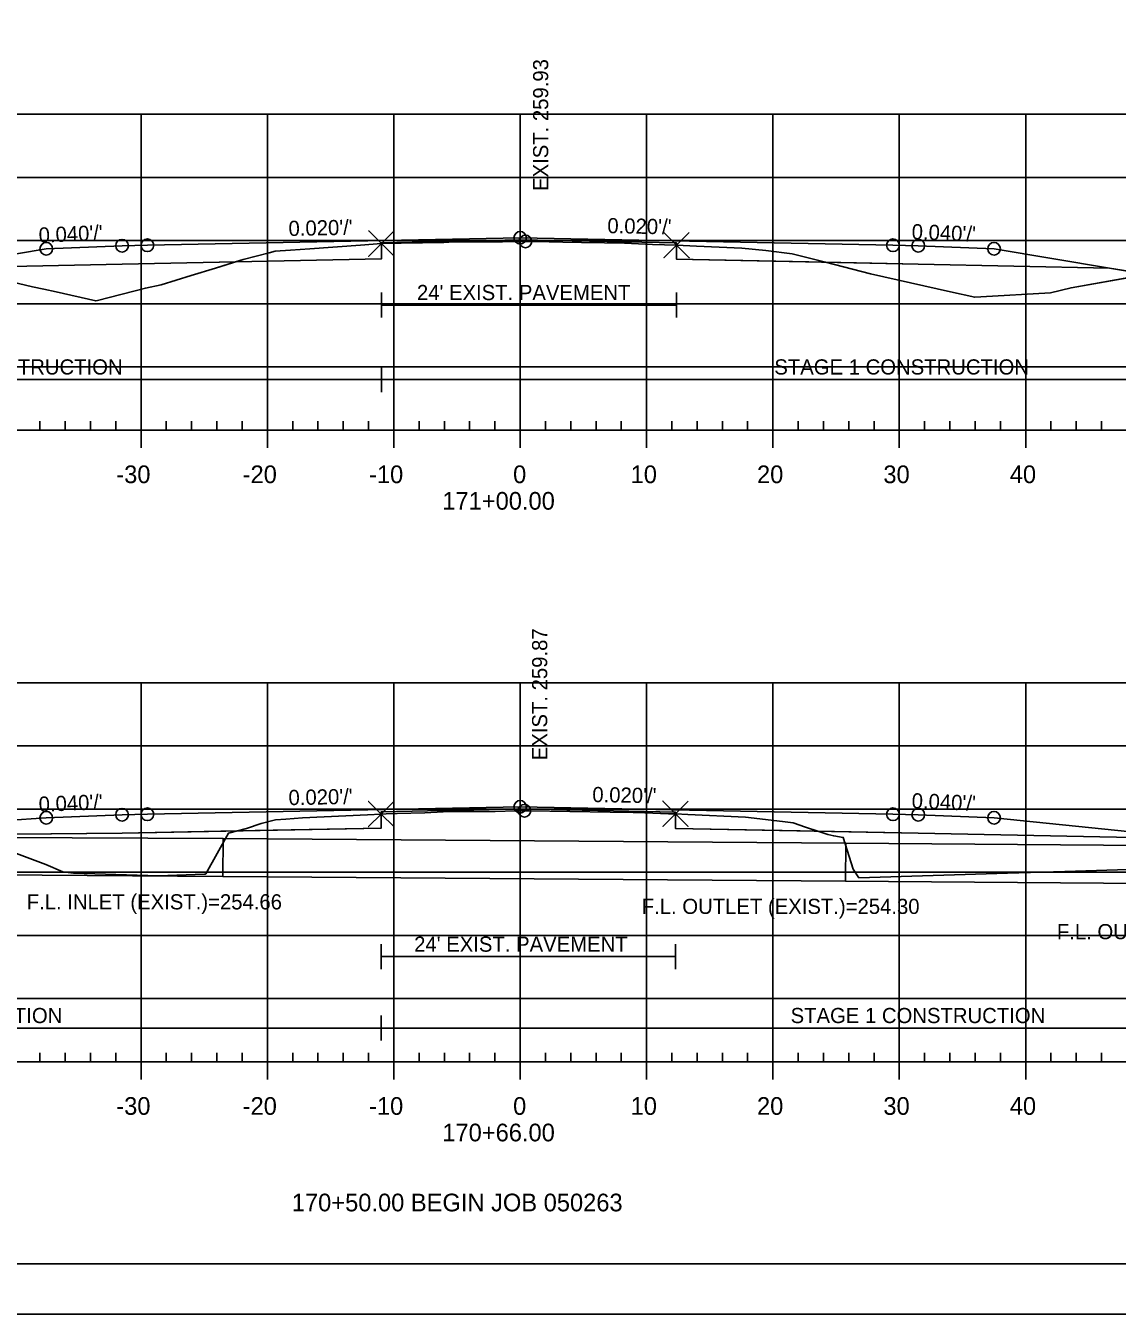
# Model space of a CAD drawing. Extents: x 1365647 to 1367999, y 387113 to 400173.
# Drawn here: x 1365855 to 1365941.3, y 387159.4 to 387261.4 of the extents above; entities that cross this region are included whole.
import ezdxf

# ---------------------------------------------------------------- set-up
doc = ezdxf.new("R2010")
doc.units = 0
for name, color, linetype in [('R_Alt Surface', 7, 'Continuous'), ('R_Axis', 7, 'Continuous'), ('R_Axis Annot', 7, 'Continuous'), ('R_Border', 7, 'Continuous'), ('R_Border Notes', 7, 'Continuous'), ('R_Contours', 7, 'Continuous'), ('R_Exist Surface', 7, 'Continuous'), ('R_Fin Surface', 7, 'Continuous'), ('R_Fin Surface Annot', 7, 'Continuous'), ('R_Grid', 7, 'Continuous'), ('R_No Plot', 7, 'Continuous'), ('R_Water', 7, 'Continuous'), ('R_Xsect Elev', 7, 'Continuous')]:
    doc.layers.add(name, color=color, linetype=linetype)

msp = doc.modelspace()

# ---------------------------------------------------------------- linework, layer by layer
at = {"layer": 'R_Alt Surface'}
for points in [[(1365847.47, 387242.21), (1365862.59, 387242.52), (1365883.11, 387242.93), (1365883.11, 387244.21), (1365894.09, 387244.43), (1365906.47, 387244.19), (1365906.47, 387242.9), (1365925.59, 387242.52), (1365940.72, 387242.21)], [(1365834.59, 387197.22), (1365862.59, 387197.47), (1365883.1, 387197.88), (1365883.1, 387199.17), (1365894.09, 387199.39), (1365906.38, 387199.14), (1365906.38, 387197.85), (1365925.59, 387197.47), (1365947.82, 387197.02)]]:
    msp.add_lwpolyline(points, dxfattribs=at)
at = {"layer": 'R_Axis'}
for p, q in [((1365856.09, 387229.38), (1365856.09, 387230.08)), ((1365858.09, 387229.38), (1365858.09, 387230.08)), ((1365860.09, 387229.38), (1365860.09, 387230.08)), ((1365862.09, 387229.38), (1365862.09, 387230.08)), ((1365866.09, 387229.38), (1365866.09, 387230.08)), ((1365868.09, 387229.38), (1365868.09, 387230.08)), ((1365870.09, 387229.38), (1365870.09, 387230.08)), ((1365872.09, 387229.38), (1365872.09, 387230.08)), ((1365876.09, 387229.38), (1365876.09, 387230.08)), ((1365878.09, 387229.38), (1365878.09, 387230.08)), ((1365880.09, 387229.38), (1365880.09, 387230.08)), ((1365882.09, 387229.38), (1365882.09, 387230.08)), ((1365886.09, 387229.38), (1365886.09, 387230.08)), ((1365888.09, 387229.38), (1365888.09, 387230.08)), ((1365890.09, 387229.38), (1365890.09, 387230.08)), ((1365892.09, 387229.38), (1365892.09, 387230.08)), ((1365896.09, 387229.38), (1365896.09, 387230.08)), ((1365898.09, 387229.38), (1365898.09, 387230.08)), ((1365900.09, 387229.38), (1365900.09, 387230.08)), ((1365902.09, 387229.38), (1365902.09, 387230.08)), ((1365906.09, 387229.38), (1365906.09, 387230.08)), ((1365908.09, 387229.38), (1365908.09, 387230.08)), ((1365910.09, 387229.38), (1365910.09, 387230.08)), ((1365912.09, 387229.38), (1365912.09, 387230.08)), ((1365916.09, 387229.38), (1365916.09, 387230.08)), ((1365918.09, 387229.38), (1365918.09, 387230.08)), ((1365920.09, 387229.38), (1365920.09, 387230.08)), ((1365922.09, 387229.38), (1365922.09, 387230.08)), ((1365926.09, 387229.38), (1365926.09, 387230.08)), ((1365928.09, 387229.38), (1365928.09, 387230.08)), ((1365930.09, 387229.38), (1365930.09, 387230.08)), ((1365932.09, 387229.38), (1365932.09, 387230.08)), ((1365936.09, 387229.38), (1365936.09, 387230.08)), ((1365938.09, 387229.38), (1365938.09, 387230.08)), ((1365940.09, 387229.38), (1365940.09, 387230.08)), ((1365749.09, 387229.38), (1366039.09, 387229.38)), ((1365864.09, 387227.98), (1365864.09, 387229.38)), ((1365874.09, 387227.98), (1365874.09, 387229.38)), ((1365884.09, 387227.98), (1365884.09, 387229.38)), ((1365894.09, 387227.98), (1365894.09, 387229.38)), ((1365904.09, 387227.98), (1365904.09, 387229.38)), ((1365914.09, 387227.98), (1365914.09, 387229.38)), ((1365924.09, 387227.98), (1365924.09, 387229.38)), ((1365934.09, 387227.98), (1365934.09, 387229.38)), ((1365856.09, 387179.38), (1365856.09, 387180.08)), ((1365858.09, 387179.38), (1365858.09, 387180.08)), ((1365860.09, 387179.38), (1365860.09, 387180.08)), ((1365862.09, 387179.38), (1365862.09, 387180.08)), ((1365866.09, 387179.38), (1365866.09, 387180.08)), ((1365868.09, 387179.38), (1365868.09, 387180.08)), ((1365870.09, 387179.38), (1365870.09, 387180.08)), ((1365872.09, 387179.38), (1365872.09, 387180.08)), ((1365876.09, 387179.38), (1365876.09, 387180.08)), ((1365878.09, 387179.38), (1365878.09, 387180.08)), ((1365880.09, 387179.38), (1365880.09, 387180.08)), ((1365882.09, 387179.38), (1365882.09, 387180.08)), ((1365886.09, 387179.38), (1365886.09, 387180.08)), ((1365888.09, 387179.38), (1365888.09, 387180.08)), ((1365890.09, 387179.38), (1365890.09, 387180.08)), ((1365892.09, 387179.38), (1365892.09, 387180.08)), ((1365896.09, 387179.38), (1365896.09, 387180.08)), ((1365898.09, 387179.38), (1365898.09, 387180.08)), ((1365900.09, 387179.38), (1365900.09, 387180.08)), ((1365902.09, 387179.38), (1365902.09, 387180.08)), ((1365906.09, 387179.38), (1365906.09, 387180.08)), ((1365908.09, 387179.38), (1365908.09, 387180.08)), ((1365910.09, 387179.38), (1365910.09, 387180.08)), ((1365912.09, 387179.38), (1365912.09, 387180.08)), ((1365916.09, 387179.38), (1365916.09, 387180.08)), ((1365918.09, 387179.38), (1365918.09, 387180.08)), ((1365920.09, 387179.38), (1365920.09, 387180.08)), ((1365922.09, 387179.38), (1365922.09, 387180.08)), ((1365926.09, 387179.38), (1365926.09, 387180.08)), ((1365928.09, 387179.38), (1365928.09, 387180.08)), ((1365930.09, 387179.38), (1365930.09, 387180.08)), ((1365932.09, 387179.38), (1365932.09, 387180.08)), ((1365936.09, 387179.38), (1365936.09, 387180.08)), ((1365938.09, 387179.38), (1365938.09, 387180.08)), ((1365940.09, 387179.38), (1365940.09, 387180.08)), ((1365749.09, 387179.38), (1366039.09, 387179.38)), ((1365864.09, 387177.98), (1365864.09, 387179.38)), ((1365874.09, 387177.98), (1365874.09, 387179.38)), ((1365884.09, 387177.98), (1365884.09, 387179.38)), ((1365894.09, 387177.98), (1365894.09, 387179.38)), ((1365904.09, 387177.98), (1365904.09, 387179.38)), ((1365914.09, 387177.98), (1365914.09, 387179.38)), ((1365924.09, 387177.98), (1365924.09, 387179.38)), ((1365934.09, 387177.98), (1365934.09, 387179.38))]:
    msp.add_line(p, q, dxfattribs=at)
at = {"layer": 'R_Border'}
msp.add_line((1366052.27, 387163.38), (1365736.09, 387163.38), dxfattribs=at)
at = {"layer": 'R_Contours'}
for p, q in [((1365906.47, 387244.02), (1365906.47, 387242.9)), ((1365906.47, 387242.9), (1365918.26, 387242.66)), ((1365906.38, 387199.01), (1365906.38, 387197.85)), ((1365906.38, 387197.85), (1365917.65, 387197.63))]:
    msp.add_line(p, q, dxfattribs=at)
for points in [[(1365871.57, 387242.7), (1365872.17, 387242.88), (1365874.22, 387243.42), (1365874.71, 387243.55), (1365875.91, 387243.62), (1365877.45, 387243.73), (1365881.46, 387244.01), (1365883.11, 387244.14), (1365883.11, 387242.93)], [(1365883.11, 387244.14), (1365884.68, 387244.17), (1365888.05, 387244.24), (1365888.87, 387244.27), (1365891.08, 387244.28), (1365892.7, 387244.28), (1365893.89, 387244.31), (1365894.51, 387244.31), (1365894.73, 387244.32), (1365895.3, 387244.32), (1365897.46, 387244.26), (1365898.94, 387244.23), (1365900.77, 387244.19), (1365902.34, 387244.17), (1365904.57, 387244.08), (1365906.47, 387244.02), (1365906.47, 387244.19), (1365894.09, 387244.43), (1365883.11, 387244.21)], [(1365906.47, 387244.02), (1365908.04, 387243.95), (1365911.64, 387243.78), (1365913.54, 387243.6), (1365915.6, 387243.34), (1365917.71, 387242.8), (1365918.26, 387242.66), (1365906.47, 387242.9)], [(1365845.69, 387241.92), (1365849.53, 387241.68), (1365852.14, 387241.5), (1365855.49, 387240.73), (1365856.39, 387240.54), (1365857.36, 387240.33), (1365860.51, 387239.61), (1365860.65, 387239.65), (1365864.44, 387240.62), (1365865.68, 387240.87), (1365868.06, 387241.61), (1365869.98, 387242.21), (1365871.57, 387242.7), (1365862.59, 387242.52), (1365847.47, 387242.21)], [(1365918.26, 387242.66), (1365921.8, 387241.75), (1365928.13, 387240.33), (1365930.06, 387239.89), (1365930.55, 387239.93), (1365936.05, 387240.24), (1365937.69, 387240.65), (1365943.74, 387241.71), (1365940.72, 387242.21), (1365925.59, 387242.52)], [(1365883.1, 387198.99), (1365883.49, 387199.01), (1365884.35, 387199.03), (1365886.54, 387199.09), (1365887.99, 387199.15), (1365888.75, 387199.18), (1365891.08, 387199.19), (1365892.12, 387199.19), (1365893.72, 387199.25), (1365894.15, 387199.25), (1365894.43, 387199.25), (1365894.82, 387199.25), (1365901.21, 387199.14), (1365903.02, 387199.11), (1365903.96, 387199.09), (1365905.84, 387199.01), (1365906.23, 387199.01), (1365906.38, 387199.01), (1365906.38, 387199.14), (1365894.09, 387199.39), (1365883.1, 387199.17)], [(1365871.69, 387197.65), (1365872.43, 387197.84), (1365873.6, 387198.25), (1365874.74, 387198.52), (1365875.55, 387198.57), (1365876.86, 387198.68), (1365882.01, 387198.92), (1365883.1, 387198.99), (1365883.1, 387197.88)], [(1365906.38, 387199.01), (1365907.35, 387198.96), (1365911.92, 387198.73), (1365914.86, 387198.4), (1365915.7, 387198.3), (1365916.67, 387197.96), (1365917.65, 387197.63), (1365906.38, 387197.85)], [(1365845.65, 387197.32), (1365850.63, 387196.65), (1365852.97, 387196.35), (1365853.82, 387196.02), (1365856.56, 387194.99), (1365857.9, 387194.41), (1365858.75, 387194.3), (1365865.47, 387194.09), (1365869.11, 387194.22), (1365869.17, 387194.23), (1365869.21, 387194.26), (1365871, 387197.48), (1365871.69, 387197.65), (1365862.59, 387197.47)], [(1365917.65, 387197.63), (1365918.43, 387197.36), (1365918.9, 387197.26), (1365919.65, 387197.14), (1365920.43, 387194.63), (1365920.89, 387193.95), (1365932.66, 387194.31), (1365937.2, 387194.43), (1365943.03, 387194.63), (1365952.7, 387195.43), (1365956.7, 387195.4), (1365953.59, 387196.43), (1365947.82, 387197.02), (1365925.59, 387197.47)]]:
    msp.add_lwpolyline(points, close=True, dxfattribs=at)
for points in [[(1365918.26, 387242.66), (1365917.71, 387242.8), (1365915.6, 387243.34), (1365913.54, 387243.6), (1365911.64, 387243.78), (1365908.04, 387243.95), (1365906.47, 387244.02)], [(1365917.65, 387197.63), (1365916.67, 387197.96), (1365915.7, 387198.3), (1365914.86, 387198.4), (1365911.92, 387198.73), (1365907.35, 387198.96), (1365906.38, 387199.01)]]:
    msp.add_lwpolyline(points, dxfattribs=at)
at = {"layer": 'R_Exist Surface'}
for points in [[(1365852.14, 387241.5), (1365855.49, 387240.73), (1365856.39, 387240.54), (1365857.36, 387240.33), (1365860.51, 387239.61), (1365860.65, 387239.65), (1365864.44, 387240.62), (1365865.68, 387240.87), (1365868.06, 387241.61), (1365869.98, 387242.21), (1365872.17, 387242.88), (1365874.22, 387243.42), (1365874.71, 387243.55), (1365875.91, 387243.62), (1365877.45, 387243.73), (1365881.46, 387244.01), (1365883.11, 387244.14), (1365884.68, 387244.17), (1365888.05, 387244.24), (1365888.87, 387244.27), (1365891.08, 387244.28), (1365892.7, 387244.28), (1365893.89, 387244.31), (1365894.51, 387244.31), (1365894.73, 387244.32), (1365895.3, 387244.32), (1365897.46, 387244.26), (1365898.94, 387244.23), (1365900.77, 387244.19), (1365902.34, 387244.17), (1365904.57, 387244.08), (1365906.47, 387244.02), (1365908.04, 387243.95), (1365911.64, 387243.78), (1365913.54, 387243.6), (1365915.6, 387243.34), (1365917.71, 387242.8), (1365921.8, 387241.75), (1365928.13, 387240.33), (1365930.06, 387239.89), (1365930.55, 387239.93), (1365936.05, 387240.24), (1365937.69, 387240.65), (1365948.16, 387242.49)], [(1365853.82, 387196.02), (1365856.56, 387194.99), (1365857.9, 387194.41), (1365858.75, 387194.3), (1365865.47, 387194.09), (1365869.11, 387194.22), (1365869.17, 387194.23), (1365869.21, 387194.26), (1365871, 387197.48), (1365872.43, 387197.84), (1365873.6, 387198.25), (1365874.74, 387198.52), (1365875.55, 387198.57), (1365876.86, 387198.68), (1365882.01, 387198.92), (1365883.1, 387198.99), (1365883.49, 387199.01), (1365884.35, 387199.03), (1365886.54, 387199.09), (1365887.99, 387199.15), (1365888.75, 387199.18), (1365891.08, 387199.19), (1365892.12, 387199.19), (1365893.72, 387199.25), (1365894.15, 387199.25), (1365894.43, 387199.25), (1365894.82, 387199.25), (1365901.21, 387199.14), (1365903.02, 387199.11), (1365903.96, 387199.09), (1365905.84, 387199.01), (1365906.23, 387199.01), (1365906.38, 387199.01), (1365907.35, 387198.96), (1365911.92, 387198.73), (1365914.86, 387198.4), (1365915.7, 387198.3), (1365916.67, 387197.96), (1365918.43, 387197.36), (1365918.9, 387197.26), (1365919.65, 387197.14), (1365920.43, 387194.63), (1365920.89, 387193.95), (1365932.66, 387194.31), (1365937.2, 387194.43), (1365943.03, 387194.63)]]:
    msp.add_lwpolyline(points, dxfattribs=at)
at = {"layer": 'R_Fin Surface'}
for points in [[(1365823.26, 387242.8), (1365833.02, 387239.54), (1365834.59, 387240.07), (1365847.47, 387242.21), (1365856.59, 387243.73), (1365862.59, 387243.97), (1365864.59, 387244.01), (1365894.09, 387244.6), (1365923.59, 387244.01), (1365925.59, 387243.97), (1365931.59, 387243.73), (1365940.72, 387242.21), (1365953.59, 387240.07), (1365957.22, 387238.86), (1365966.63, 387242)], [(1365856.59, 387243.73), (1365862.59, 387243.97), (1365864.59, 387244.01), (1365894.09, 387244.6), (1365923.59, 387244.01), (1365925.59, 387243.97), (1365931.59, 387243.73)], [(1365815.46, 387197.88), (1365826.02, 387194.36), (1365830.31, 387195.79), (1365834.59, 387197.22), (1365856.59, 387198.69), (1365862.59, 387198.93), (1365864.59, 387198.97), (1365894.09, 387199.56), (1365923.59, 387198.97), (1365925.59, 387198.93), (1365931.59, 387198.69), (1365947.82, 387197.02), (1365953.59, 387196.43), (1365962.79, 387193.36), (1365969.74, 387195.68)], [(1365856.59, 387198.69), (1365862.59, 387198.93), (1365864.59, 387198.97), (1365894.09, 387199.56), (1365923.59, 387198.97), (1365925.59, 387198.93), (1365931.59, 387198.69)]]:
    msp.add_lwpolyline(points, dxfattribs=at)
at = {"layer": 'R_Grid'}
for p, q in [((1365749.09, 387254.38), (1366039.09, 387254.38)), ((1365864.09, 387229.38), (1365864.09, 387254.38)), ((1365874.09, 387229.38), (1365874.09, 387254.38)), ((1365884.09, 387229.38), (1365884.09, 387254.38)), ((1365894.09, 387229.38), (1365894.09, 387254.38)), ((1365904.09, 387229.38), (1365904.09, 387254.38)), ((1365914.09, 387229.38), (1365914.09, 387254.38)), ((1365924.09, 387229.38), (1365924.09, 387254.38)), ((1365934.09, 387229.38), (1365934.09, 387254.38)), ((1365749.09, 387249.38), (1366039.09, 387249.38)), ((1365749.09, 387244.38), (1366039.09, 387244.38)), ((1365749.09, 387239.38), (1366039.09, 387239.38)), ((1365749.09, 387234.38), (1366039.09, 387234.38)), ((1365749.09, 387229.38), (1366039.09, 387229.38)), ((1365749.09, 387209.38), (1366039.09, 387209.38)), ((1365864.09, 387179.38), (1365864.09, 387209.38)), ((1365874.09, 387179.38), (1365874.09, 387209.38)), ((1365884.09, 387179.38), (1365884.09, 387209.38)), ((1365894.09, 387179.38), (1365894.09, 387209.38)), ((1365904.09, 387179.38), (1365904.09, 387209.38)), ((1365914.09, 387179.38), (1365914.09, 387209.38)), ((1365924.09, 387179.38), (1365924.09, 387209.38)), ((1365934.09, 387179.38), (1365934.09, 387209.38)), ((1365749.09, 387204.38), (1366039.09, 387204.38)), ((1365749.09, 387199.38), (1366039.09, 387199.38)), ((1365749.09, 387194.38), (1366039.09, 387194.38)), ((1365749.09, 387189.38), (1366039.09, 387189.38)), ((1365749.09, 387184.38), (1366039.09, 387184.38)), ((1365749.09, 387179.38), (1366039.09, 387179.38))]:
    msp.add_line(p, q, dxfattribs=at)
at = {"layer": 'R_No Plot'}
msp.add_line((1365723.69, 387159.4), (1366057.03, 387159.4), dxfattribs=at)
msp.add_lwpolyline([(1365723.69, 387372.73), (1366057.03, 387372.73), (1366057.03, 387159.4), (1365723.69, 387159.4)], close=True, dxfattribs=at)
for points in [[(1365883.11, 387244.14), (1365882.11, 387245.14), (1365883.11, 387244.14), (1365882.11, 387243.14), (1365883.11, 387244.14), (1365884.11, 387243.14), (1365883.11, 387244.14), (1365884.11, 387245.14)], [(1365906.47, 387244.02), (1365905.47, 387245.02), (1365906.47, 387244.02), (1365905.47, 387243.02), (1365906.47, 387244.02), (1365907.47, 387243.02), (1365906.47, 387244.02), (1365907.47, 387245.02)], [(1365883.1, 387198.99), (1365882.1, 387199.99), (1365883.1, 387198.99), (1365882.1, 387197.99), (1365883.1, 387198.99), (1365884.1, 387197.99), (1365883.1, 387198.99), (1365884.1, 387199.99)], [(1365906.38, 387199.01), (1365905.38, 387200.01), (1365906.38, 387199.01), (1365905.38, 387198.01), (1365906.38, 387199.01), (1365907.38, 387198.01), (1365906.38, 387199.01), (1365907.38, 387200.01)]]:
    msp.add_lwpolyline(points, dxfattribs=at)
for centre in [(1365894.09, 387244.6), (1365894.09, 387244.6), (1365894.09, 387244.6), (1365894.09, 387244.6), (1365894.09, 387244.6), (1365856.59, 387243.73), (1365856.59, 387243.73), (1365856.59, 387243.73), (1365856.59, 387243.73), (1365856.59, 387243.73), (1365862.59, 387243.97), (1365862.59, 387243.97), (1365862.59, 387243.97), (1365862.59, 387243.97), (1365862.59, 387243.97), (1365864.59, 387244.01), (1365864.59, 387244.01), (1365864.59, 387244.01), (1365864.59, 387244.01), (1365864.59, 387244.01), (1365894.51, 387244.31), (1365923.59, 387244.01), (1365923.59, 387244.01), (1365923.59, 387244.01), (1365923.59, 387244.01), (1365923.59, 387244.01), (1365925.59, 387243.97), (1365925.59, 387243.97), (1365925.59, 387243.97), (1365925.59, 387243.97), (1365925.59, 387243.97), (1365931.59, 387243.73), (1365931.59, 387243.73), (1365931.59, 387243.73), (1365931.59, 387243.73), (1365931.59, 387243.73), (1365856.59, 387198.69), (1365856.59, 387198.69), (1365856.59, 387198.69), (1365856.59, 387198.69), (1365856.59, 387198.69), (1365862.59, 387198.93), (1365862.59, 387198.93), (1365862.59, 387198.93), (1365862.59, 387198.93), (1365862.59, 387198.93), (1365864.59, 387198.97), (1365864.59, 387198.97), (1365864.59, 387198.97), (1365864.59, 387198.97), (1365864.59, 387198.97), (1365894.09, 387199.56), (1365894.09, 387199.56), (1365894.09, 387199.56), (1365894.09, 387199.56), (1365894.09, 387199.56), (1365894.43, 387199.25), (1365923.59, 387198.97), (1365923.59, 387198.97), (1365923.59, 387198.97), (1365923.59, 387198.97), (1365923.59, 387198.97), (1365925.59, 387198.93), (1365925.59, 387198.93), (1365925.59, 387198.93), (1365925.59, 387198.93), (1365925.59, 387198.93), (1365931.59, 387198.69), (1365931.59, 387198.69), (1365931.59, 387198.69), (1365931.59, 387198.69), (1365931.59, 387198.69)]:
    msp.add_circle(centre, 0.5, dxfattribs=at)
at = {"layer": 'R_Water'}
for p, q in [((1365883.11, 387238.28), (1365883.11, 387240.28)), ((1365906.47, 387238.28), (1365906.47, 387240.28)), ((1365883.11, 387239.28), (1365906.47, 387239.28)), ((1365883.11, 387232.39), (1365883.11, 387234.39)), ((1365823.26, 387233.39), (1365883.11, 387233.39)), ((1365883.11, 387233.39), (1365966.63, 387233.39)), ((1365870.6, 387197.04), (1365834.59, 387197.22)), ((1365870.6, 387197.04), (1365870.57, 387194.04)), ((1365919.86, 387196.68), (1365870.6, 387197.04)), ((1365919.86, 387196.68), (1365919.83, 387193.68)), ((1365919.86, 387196.68), (1365953.59, 387196.43)), ((1365870.57, 387194.04), (1365826.02, 387194.36)), ((1365919.83, 387193.68), (1365870.57, 387194.04)), ((1365919.83, 387193.68), (1365870.57, 387194.04)), ((1365919.83, 387193.68), (1365962.79, 387193.36)), ((1365883.1, 387186.7), (1365883.1, 387188.7)), ((1365906.38, 387186.7), (1365906.38, 387188.7)), ((1365883.1, 387187.7), (1365906.38, 387187.7)), ((1365883.1, 387181.05), (1365883.1, 387183.05)), ((1365815.46, 387182.05), (1365883.1, 387182.05)), ((1365883.1, 387182.05), (1365969.65, 387182.05))]:
    msp.add_line(p, q, dxfattribs=at)

# ---------------------------------------------------------------- texts
at = {"layer": 'R_Axis Annot'}
for s, p in [('-30', (1365862.13, 387225.18)), ('-20', (1365872.13, 387225.18)), ('-10', (1365882.13, 387225.18)), ('0', (1365893.53, 387225.18)), ('10', (1365902.83, 387225.18)), ('20', (1365912.83, 387225.18)), ('30', (1365922.83, 387225.18)), ('40', (1365932.83, 387225.18)), ('171+00.00', (1365887.93, 387223.08)), ('-30', (1365862.13, 387175.18)), ('-20', (1365872.13, 387175.18)), ('-10', (1365882.13, 387175.18)), ('0', (1365893.53, 387175.18)), ('10', (1365902.83, 387175.18)), ('20', (1365912.83, 387175.18)), ('30', (1365922.83, 387175.18)), ('40', (1365932.83, 387175.18)), ('170+66.00', (1365887.93, 387173.08)), ('170+50.00 BEGIN JOB 050263', (1365876.02, 387167.54))]:
    msp.add_text(s, height=1.4, dxfattribs=at).set_placement(p)
at = {"layer": 'R_Border Notes'}
for s, p in [('F.L. INLET (EXIST.)=254.66', (1365855.04, 387191.44)), ('F.L. OUTLET (EXIST.)=254.30', (1365903.71, 387191.08))]:
    msp.add_text(s, height=1.2, dxfattribs=at).set_placement(p)
at = {"layer": 'R_Fin Surface Annot'}
for s, rotation, p in [("0.020'/'", 1.1458, (1365875.77, 387244.74)), ("0.020'/'", 1.1458, (1365875.77, 387244.74)), ("0.020'/'", 358.8542, (1365900.98, 387244.97)), ("0.040'/'", 2.2906, (1365856.01, 387244.21)), ("0.040'/'", 2.2909, (1365856.01, 387244.21)), ("0.040'/'", 357.7094, (1365925.05, 387244.5)), ("0.040'/'", 357.7095, (1365925.05, 387244.5)), ("0.040'/'", 2.2906, (1365856.01, 387199.16)), ("0.040'/'", 2.2905, (1365856.01, 387199.16)), ("0.020'/'", 1.1458, (1365875.77, 387199.69)), ("0.020'/'", 1.1458, (1365875.77, 387199.69)), ("0.020'/'", 358.8543, (1365899.79, 387199.94)), ("0.040'/'", 357.7094, (1365925.05, 387199.45)), ("0.040'/'", 357.7095, (1365925.05, 387199.45))]:
    msp.add_text(s, height=1.2, rotation=rotation, dxfattribs=at).set_placement(p)
at = {"layer": 'R_Water'}
for s, p in [("24' EXIST. PAVEMENT", (1365885.92, 387239.67)), ('STAGE 2 CONSTRUCTION', (1365842.48, 387233.78)), ('STAGE 1 CONSTRUCTION', (1365914.2, 387233.78)), ('F.L. OUTLET 254.02', (1365936.56, 387189.08)), ("24' EXIST. PAVEMENT", (1365885.7, 387188.09)), ('STAGE 2 CONSTRUCTION', (1365837.71, 387182.44)), ('STAGE 1 CONSTRUCTION', (1365915.49, 387182.44))]:
    msp.add_text(s, height=1.2, dxfattribs=at).set_placement(p)
at = {"layer": 'R_Xsect Elev'}
for s, p in [('EXIST. 259.93', (1365896.31, 387248.31)), ('EXIST. 259.87', (1365896.23, 387203.25))]:
    msp.add_text(s, height=1.2, rotation=90, dxfattribs=at).set_placement(p)

doc.saveas('drawing.dxf')
